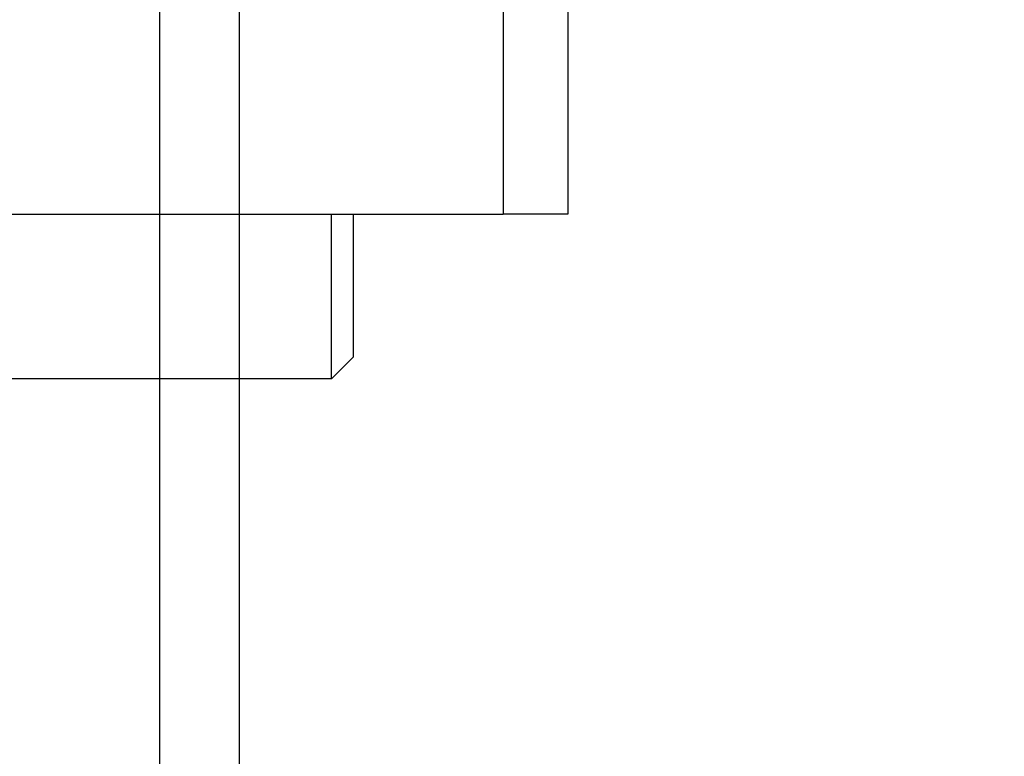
# Model space of a CAD drawing. Header units: inches. Extents: x 170 to 284, y 215 to 248.
# Tile 767 of 1056: x 231.5051 to 231.5966, y 225.4346 to 225.503. Entities that reach past the tile are written whole.
import ezdxf

# ---------------------------------------------------------------- set-up
doc = ezdxf.new("R2010")
doc.units = ezdxf.units.IN
doc.header["$LTSCALE"] = 0.25
doc.header["$MEASUREMENT"] = 0
doc.layers.add('ANNOTATIONS', color=1, linetype='Continuous')
doc.layers.add('RH TOP OF HOOD', color=7, linetype='Continuous')
doc.styles.add('ARIAL', font='arial.ttf', dxfattribs={"height": 0.09375})
doc.dimstyles.new('STANDARD$0', dxfattribs={"dimtxt": 0.09375, "dimasz": 0.09375, "dimexe": 0.03125, "dimexo": 0.046875, "dimgap": 0.09, "dimtad": 0, "dimtih": 1, "dimtoh": 1, "dimdec": 4, "dimzin": 0, "dimdsep": 46, "dimtxsty": 'ARIAL', "dimcen": 0.09, "dimadec": 0, "dimazin": 0, "dimtfac": 1, "dimtdec": 4, "dimtofl": 0, "dimtmove": 0, "dimatfit": 1, "dimfxl": 1, "dimtolj": 1, "dimtzin": 0, "dimarcsym": 0})

# ---------------------------------------------------------------- blocks, each defined once
blk = doc.blocks.new('*D107')
at = {"layer": 'ANNOTATIONS', "color": 0, "lineweight": -2, "transparency": 16777216}
for p, q in [((231.388540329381, 225.2859039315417), (231.388540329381, 226.191743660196)), ((231.5869032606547, 225.6511928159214), (231.5869032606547, 226.191743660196)), ((231.294790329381, 226.160493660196), (231.201040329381, 226.160493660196)), ((231.6806532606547, 226.160493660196), (231.7744032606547, 226.160493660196))]:
    blk.add_line(p, q, dxfattribs=at)
at = {"layer": 'ANNOTATIONS', "color": 0, "transparency": 16777216}
for points in [[(231.294790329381, 226.176118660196), (231.294790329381, 226.144868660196), (231.388540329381, 226.160493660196)], [(231.6806532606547, 226.176118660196), (231.6806532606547, 226.144868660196), (231.5869032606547, 226.160493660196)]]:
    blk.add_solid(points, dxfattribs=at)
at = {"layer": 'defpoints', "color": 0, "transparency": 16777216}
for p in [(231.5869032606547, 226.160493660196), (231.5869032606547, 225.6043178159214), (231.388540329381, 225.2390289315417)]:
    blk.add_point(p, dxfattribs=at)
at = {"layer": 'ANNOTATIONS', "color": 0, "transparency": 16777216, "insert": (231.0571628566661, 226.160493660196), "char_height": 0.09375, "attachment_point": 5, "style": 'ARIAL'}
blk.add_mtext('\\A1;5"', dxfattribs=at)

msp = doc.modelspace()

# ---------------------------------------------------------------- linework, layer by layer
at = {"layer": 'RH TOP OF HOOD'}
for p, q in [((231.5560462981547, 225.5662104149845), (231.5560462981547, 225.4849590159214)), ((231.5500105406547, 225.5639249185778), (231.5500105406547, 225.4849590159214)), ((231.5180935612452, 225.5312343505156), (231.5180935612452, 224.7720168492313)), ((231.5255033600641, 225.5312343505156), (231.5255033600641, 224.7720168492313)), ((231.4839902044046, 225.4849590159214), (231.5500105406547, 225.4849590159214)), ((231.5340655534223, 225.4696661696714), (231.5340655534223, 225.4849590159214)), ((231.5361000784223, 225.4849590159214), (231.5361000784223, 225.4717006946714)), ((231.5560462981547, 225.4849590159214), (231.5500105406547, 225.4849590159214)), ((231.5361000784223, 225.4717006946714), (231.5340655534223, 225.4696661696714)), ((231.5340655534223, 225.4696661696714), (231.4425119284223, 225.4696661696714))]:
    msp.add_line(p, q, dxfattribs=at)

# ---------------------------------------------------------------- dimensions: what is measured, and where the dimension line sits
at = {"layer": 'ANNOTATIONS'}
dim = msp.add_linear_dim(base=(231.5869032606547, 226.160493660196), p1=(231.388540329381, 225.2390289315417), p2=(231.5869032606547, 225.6043178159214), text='5"', dimstyle='STANDARD$0', override={"dimarcsym": 1}, dxfattribs=at)
dim.commit()
dim.dimension.update_dxf_attribs({"geometry": '*D107', "text_midpoint": (231.0571628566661, 226.160493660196), "dimtype": 160})

doc.saveas('drawing.dxf')
